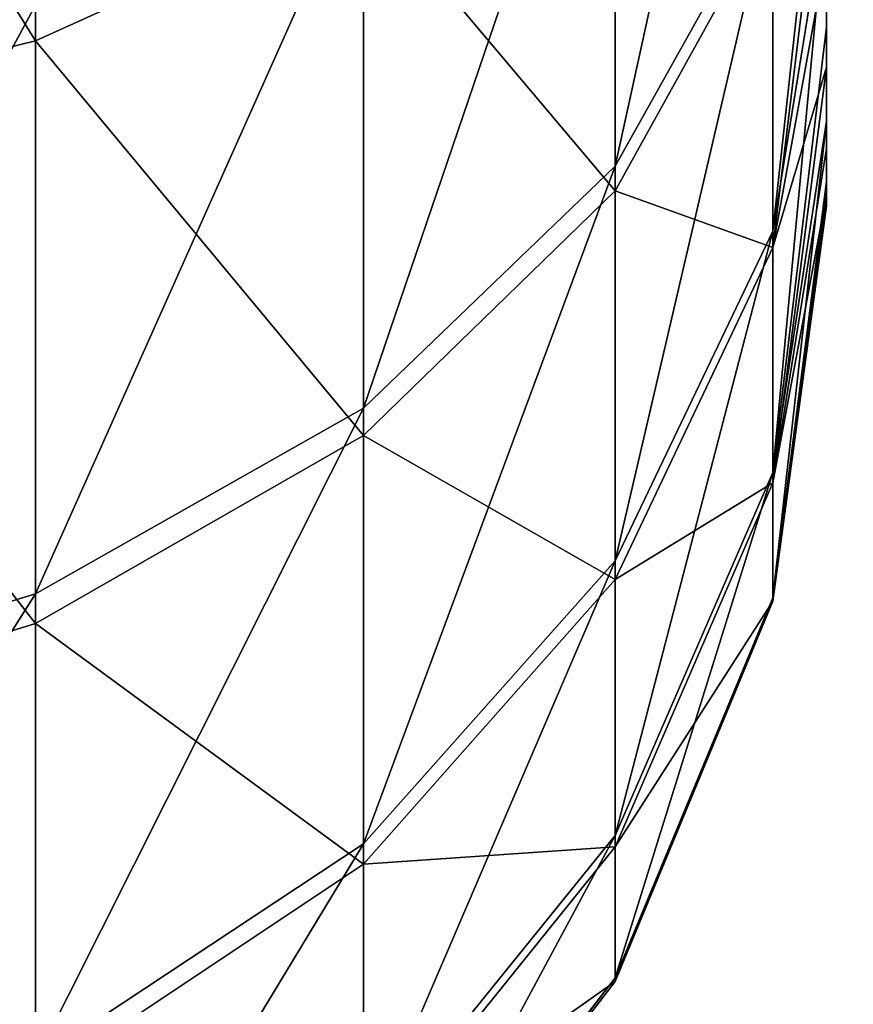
# Model space of a CAD drawing. Extents: x -547 to 547, y 0 to 578.
# Tile 410 of 472: x 372.898 to 373.003, y 559.099 to 559.224. Entities that reach past the tile are written whole.
import ezdxf

# ---------------------------------------------------------------- set-up
doc = ezdxf.new("R2010")
doc.units = 0
doc.header["$LTSCALE"] = 65.185185
for name, color, linetype in [('122', 7, 'CONTINUOUS'), ('130', 7, 'CONTINUOUS'), ('138', 7, 'CONTINUOUS'), ('18', 7, 'CONTINUOUS'), ('20', 7, 'CONTINUOUS'), ('275', 7, 'CONTINUOUS'), ('281', 7, 'CONTINUOUS'), ('287', 7, 'CONTINUOUS'), ('293', 7, 'CONTINUOUS'), ('3', 7, 'CONTINUOUS'), ('332', 7, 'CONTINUOUS'), ('335', 7, 'CONTINUOUS'), ('9', 7, 'CONTINUOUS')]:
    doc.layers.add(name, color=color, linetype=linetype)

msp = doc.modelspace()

# ---------------------------------------------------------------- linework, layer by layer
at = {"layer": '122', "color": 7, "linetype": 'CONTINUOUS'}
for points in [[(373, 559.22272, -19.98548), (373, 559.23222, -20.23519), (373, 559.23885, -19.9524), (373, 559.22272, -19.98548)], [(373, 559.21766, -20.2014), (373, 559.23222, -20.23519), (373, 559.22272, -19.98548), (373, 559.21766, -20.2014)], [(373, 559.21081, -20.02029), (373, 559.21766, -20.2014), (373, 559.22272, -19.98548), (373, 559.21081, -20.02029)], [(373, 559.20739, -20.16606), (373, 559.21766, -20.2014), (373, 559.21081, -20.02029), (373, 559.20739, -20.16606)], [(373, 559.2032, -20.0563), (373, 559.20739, -20.16606), (373, 559.21081, -20.02029), (373, 559.2032, -20.0563)], [(373, 559.20148, -20.12974), (373, 559.20739, -20.16606), (373, 559.2032, -20.0563), (373, 559.20148, -20.12974)], [(373, 559.20011, -20.09297), (373, 559.20148, -20.12974), (373, 559.2032, -20.0563), (373, 559.20011, -20.09297)]]:
    msp.add_3dface(points, dxfattribs=at)
at = {"layer": '130', "color": 7, "linetype": 'CONTINUOUS'}
for points in [[(373, 559.22272, 0.01452), (373, 559.23222, -0.23519), (373, 559.23885, 0.0476), (373, 559.22272, 0.01452)], [(373, 559.21766, -0.2014), (373, 559.23222, -0.23519), (373, 559.22272, 0.01452), (373, 559.21766, -0.2014)], [(373, 559.21081, -0.02029), (373, 559.21766, -0.2014), (373, 559.22272, 0.01452), (373, 559.21081, -0.02029)], [(373, 559.20739, -0.16606), (373, 559.21766, -0.2014), (373, 559.21081, -0.02029), (373, 559.20739, -0.16606)], [(373, 559.2032, -0.0563), (373, 559.20739, -0.16606), (373, 559.21081, -0.02029), (373, 559.2032, -0.0563)], [(373, 559.20148, -0.12974), (373, 559.20739, -0.16606), (373, 559.2032, -0.0563), (373, 559.20148, -0.12974)], [(373, 559.20011, -0.09297), (373, 559.20148, -0.12974), (373, 559.2032, -0.0563), (373, 559.20011, -0.09297)]]:
    msp.add_3dface(points, dxfattribs=at)
at = {"layer": '138', "color": 7, "linetype": 'CONTINUOUS'}
for points in [[(373, 559.22272, 20.01452), (373, 559.23222, 19.76481), (373, 559.23885, 20.0476), (373, 559.22272, 20.01452)], [(373, 559.21766, 19.7986), (373, 559.23222, 19.76481), (373, 559.22272, 20.01452), (373, 559.21766, 19.7986)], [(373, 559.21081, 19.97971), (373, 559.21766, 19.7986), (373, 559.22272, 20.01452), (373, 559.21081, 19.97971)], [(373, 559.20739, 19.83394), (373, 559.21766, 19.7986), (373, 559.21081, 19.97971), (373, 559.20739, 19.83394)], [(373, 559.2032, 19.9437), (373, 559.20739, 19.83394), (373, 559.21081, 19.97971), (373, 559.2032, 19.9437)], [(373, 559.20148, 19.87026), (373, 559.20739, 19.83394), (373, 559.2032, 19.9437), (373, 559.20148, 19.87026)], [(373, 559.20011, 19.90703), (373, 559.20148, 19.87026), (373, 559.2032, 19.9437), (373, 559.20011, 19.90703)]]:
    msp.add_3dface(points, dxfattribs=at)
at = {"layer": '18', "color": 7, "linetype": 'CONTINUOUS'}
for points in [[(373, 559.22272, -39.98548), (373, 559.23222, -40.23519), (373, 559.23885, -39.9524), (373, 559.22272, -39.98548)], [(373, 559.21766, -40.2014), (373, 559.23222, -40.23519), (373, 559.22272, -39.98548), (373, 559.21766, -40.2014)], [(373, 559.21081, -40.02029), (373, 559.21766, -40.2014), (373, 559.22272, -39.98548), (373, 559.21081, -40.02029)], [(373, 559.20739, -40.16606), (373, 559.21766, -40.2014), (373, 559.21081, -40.02029), (373, 559.20739, -40.16606)], [(373, 559.2032, -40.0563), (373, 559.20739, -40.16606), (373, 559.21081, -40.02029), (373, 559.2032, -40.0563)], [(373, 559.20148, -40.12974), (373, 559.20739, -40.16606), (373, 559.2032, -40.0563), (373, 559.20148, -40.12974)], [(373, 559.20011, -40.09297), (373, 559.20148, -40.12974), (373, 559.2032, -40.0563), (373, 559.20011, -40.09297)]]:
    msp.add_3dface(points, dxfattribs=at)
at = {"layer": '20', "color": 7, "linetype": 'CONTINUOUS'}
for points in [[(350, 551.5, 42.9), (545.5, 1.5, 42.9), (350, 566, 42.9), (350, 551.5, 42.9)], [(350, 566, 42.9), (545.5, 1.5, 42.9), (360.09767, 559.38264, 42.9), (350, 566, 42.9)], [(360.09767, 559.38264, 42.9), (545.5, 1.5, 42.9), (360.21775, 559.09251, 42.9), (360.09767, 559.38264, 42.9)]]:
    msp.add_3dface(points, dxfattribs=at)
at = {"layer": '275', "color": 7, "linetype": 'CONTINUOUS'}
for points in [[(372.90005, 559.22547, -39.71461), (372.90005, 559.31193, -39.6658), (372.85176, 559.21386, -39.69831), (372.90005, 559.22547, -39.71461)], [(372.85176, 559.21386, -39.69831), (372.90005, 559.31193, -39.6658), (372.85176, 559.30398, -39.64744), (372.85176, 559.21386, -39.69831)], [(372.90005, 559.30687, -40.53197), (372.90005, 559.22098, -40.48216), (372.85176, 559.2987, -40.55023), (372.90005, 559.30687, -40.53197)], [(372.90005, 559.30687, -40.53197), (372.9415, 559.23975, -40.45645), (372.90005, 559.22098, -40.48216), (372.90005, 559.30687, -40.53197)], [(372.85176, 559.2987, -40.55023), (372.90005, 559.22098, -40.48216), (372.85176, 559.20918, -40.49832), (372.85176, 559.2987, -40.55023)], [(372.99324, 559.24077, -39.86253), (372.99324, 559.29603, -39.81366), (372.97328, 559.20515, -39.8299), (372.99324, 559.24077, -39.86253)], [(372.97328, 559.20515, -39.8299), (372.99324, 559.29603, -39.81366), (372.97328, 559.268, -39.77432), (372.97328, 559.20515, -39.8299)], [(372.97328, 559.20515, -39.8299), (372.97328, 559.268, -39.77432), (372.9415, 559.17456, -39.80188), (372.97328, 559.20515, -39.8299)], [(372.9415, 559.17456, -39.80188), (372.97328, 559.268, -39.77432), (372.9415, 559.24393, -39.74053), (372.9415, 559.17456, -39.80188)], [(372.97328, 559.26421, -40.42295), (372.97328, 559.20201, -40.36663), (372.9415, 559.23975, -40.45645), (372.97328, 559.26421, -40.42295)], [(372.97328, 559.26421, -40.42295), (372.99324, 559.23801, -40.33442), (372.97328, 559.20201, -40.36663), (372.97328, 559.26421, -40.42295)], [(373, 559.23885, -39.9524), (373, 559.25887, -39.92152), (372.99324, 559.19692, -39.92185), (373, 559.23885, -39.9524)], [(372.99324, 559.19692, -39.92185), (373, 559.25887, -39.92152), (372.99324, 559.24077, -39.86253), (372.99324, 559.19692, -39.92185)], [(373, 559.25076, -40.26698), (373, 559.23222, -40.23519), (372.99324, 559.19486, -40.27459), (373, 559.25076, -40.26698)], [(372.99324, 559.23801, -40.33442), (373, 559.25076, -40.26698), (372.99324, 559.19486, -40.27459), (372.99324, 559.23801, -40.33442)], [(372.9415, 559.17456, -39.80188), (372.9415, 559.24393, -39.74053), (372.90005, 559.15109, -39.78038), (372.9415, 559.17456, -39.80188)], [(372.90005, 559.15109, -39.78038), (372.9415, 559.24393, -39.74053), (372.90005, 559.22547, -39.71461), (372.90005, 559.15109, -39.78038)], [(372.99324, 559.19692, -39.92185), (372.99324, 559.24077, -39.86253), (372.97328, 559.15528, -39.89737), (372.99324, 559.19692, -39.92185)], [(372.97328, 559.15528, -39.89737), (372.99324, 559.24077, -39.86253), (372.97328, 559.20515, -39.8299), (372.97328, 559.15528, -39.89737)], [(372.9415, 559.23975, -40.45645), (372.9415, 559.1711, -40.39429), (372.90005, 559.22098, -40.48216), (372.9415, 559.23975, -40.45645)], [(372.9415, 559.23975, -40.45645), (372.97328, 559.20201, -40.36663), (372.9415, 559.1711, -40.39429), (372.9415, 559.23975, -40.45645)], [(372.99324, 559.23801, -40.33442), (372.99324, 559.19486, -40.27459), (372.97328, 559.20201, -40.36663), (372.99324, 559.23801, -40.33442)], [(373, 559.22272, -39.98548), (373, 559.23885, -39.9524), (372.99324, 559.16642, -39.98902), (373, 559.22272, -39.98548)], [(372.99324, 559.16642, -39.98902), (373, 559.23885, -39.9524), (372.99324, 559.19692, -39.92185), (372.99324, 559.16642, -39.98902)], [(373, 559.23222, -40.23519), (373, 559.21766, -40.2014), (372.99324, 559.19486, -40.27459), (373, 559.23222, -40.23519)], [(372.90005, 559.15109, -39.78038), (372.90005, 559.22547, -39.71461), (372.85176, 559.13634, -39.76686), (372.90005, 559.15109, -39.78038)], [(372.85176, 559.13634, -39.76686), (372.90005, 559.22547, -39.71461), (372.85176, 559.21386, -39.69831), (372.85176, 559.13634, -39.76686)], [(373, 559.21081, -40.02029), (373, 559.22272, -39.98548), (372.99324, 559.16642, -39.98902), (373, 559.21081, -40.02029)], [(372.90005, 559.22098, -40.48216), (372.90005, 559.14737, -40.41552), (372.85176, 559.20918, -40.49832), (372.90005, 559.22098, -40.48216)], [(372.90005, 559.22098, -40.48216), (372.9415, 559.1711, -40.39429), (372.90005, 559.14737, -40.41552), (372.90005, 559.22098, -40.48216)], [(373, 559.21766, -40.2014), (373, 559.20739, -40.16606), (372.99324, 559.16514, -40.20707), (373, 559.21766, -40.2014)], [(372.99324, 559.19486, -40.27459), (373, 559.21766, -40.2014), (372.99324, 559.16514, -40.20707), (372.99324, 559.19486, -40.27459)], [(373, 559.2032, -40.0563), (373, 559.21081, -40.02029), (372.99324, 559.1506, -40.06107), (373, 559.2032, -40.0563)], [(372.99324, 559.1506, -40.06107), (373, 559.21081, -40.02029), (372.99324, 559.16642, -39.98902), (372.99324, 559.1506, -40.06107)], [(372.85176, 559.20918, -40.49832), (372.90005, 559.14737, -40.41552), (372.85176, 559.13246, -40.42886), (372.85176, 559.20918, -40.49832)], [(373, 559.20739, -40.16606), (373, 559.20148, -40.12974), (372.99324, 559.16514, -40.20707), (373, 559.20739, -40.16606)], [(372.97328, 559.15528, -39.89737), (372.97328, 559.20515, -39.8299), (372.9415, 559.11951, -39.87635), (372.97328, 559.15528, -39.89737)], [(372.9415, 559.11951, -39.87635), (372.97328, 559.20515, -39.8299), (372.9415, 559.17456, -39.80188), (372.9415, 559.11951, -39.87635)], [(373, 559.20011, -40.09297), (373, 559.2032, -40.0563), (372.99324, 559.1506, -40.06107), (373, 559.20011, -40.09297)], [(372.97328, 559.20201, -40.36663), (372.97328, 559.15293, -40.29858), (372.9415, 559.1711, -40.39429), (372.97328, 559.20201, -40.36663)], [(372.97328, 559.20201, -40.36663), (372.99324, 559.19486, -40.27459), (372.97328, 559.15293, -40.29858), (372.97328, 559.20201, -40.36663)], [(373, 559.20148, -40.12974), (373, 559.20011, -40.09297), (372.99324, 559.15017, -40.13484), (373, 559.20148, -40.12974)], [(372.99324, 559.16514, -40.20707), (373, 559.20148, -40.12974), (372.99324, 559.15017, -40.13484), (372.99324, 559.16514, -40.20707)], [(372.99324, 559.15017, -40.13484), (373, 559.20011, -40.09297), (372.99324, 559.1506, -40.06107), (372.99324, 559.15017, -40.13484)], [(372.99324, 559.16642, -39.98902), (372.99324, 559.19692, -39.92185), (372.97328, 559.12058, -39.97377), (372.99324, 559.16642, -39.98902)], [(372.97328, 559.12058, -39.97377), (372.99324, 559.19692, -39.92185), (372.97328, 559.15528, -39.89737), (372.97328, 559.12058, -39.97377)], [(372.99324, 559.19486, -40.27459), (372.99324, 559.16514, -40.20707), (372.97328, 559.15293, -40.29858), (372.99324, 559.19486, -40.27459)], [(372.9415, 559.11951, -39.87635), (372.9415, 559.17456, -39.80188), (372.90005, 559.09207, -39.86022), (372.9415, 559.11951, -39.87635)], [(372.90005, 559.09207, -39.86022), (372.9415, 559.17456, -39.80188), (372.90005, 559.15109, -39.78038), (372.90005, 559.09207, -39.86022)], [(372.9415, 559.1711, -40.39429), (372.9415, 559.11692, -40.31918), (372.90005, 559.14737, -40.41552), (372.9415, 559.1711, -40.39429)], [(372.9415, 559.1711, -40.39429), (372.97328, 559.15293, -40.29858), (372.9415, 559.11692, -40.31918), (372.9415, 559.1711, -40.39429)], [(372.99324, 559.1506, -40.06107), (372.99324, 559.16642, -39.98902), (372.97328, 559.10259, -40.05572), (372.99324, 559.1506, -40.06107)], [(372.97328, 559.10259, -40.05572), (372.99324, 559.16642, -39.98902), (372.97328, 559.12058, -39.97377), (372.97328, 559.10259, -40.05572)], [(372.99324, 559.16514, -40.20707), (372.99324, 559.15017, -40.13484), (372.97328, 559.11913, -40.22178), (372.99324, 559.16514, -40.20707)], [(372.97328, 559.15293, -40.29858), (372.99324, 559.16514, -40.20707), (372.97328, 559.11913, -40.22178), (372.97328, 559.15293, -40.29858)], [(372.97328, 559.12058, -39.97377), (372.97328, 559.15528, -39.89737), (372.9415, 559.08122, -39.96067), (372.97328, 559.12058, -39.97377)], [(372.9415, 559.08122, -39.96067), (372.97328, 559.15528, -39.89737), (372.9415, 559.11951, -39.87635), (372.9415, 559.08122, -39.96067)], [(372.97328, 559.15293, -40.29858), (372.97328, 559.11913, -40.22178), (372.9415, 559.11692, -40.31918), (372.97328, 559.15293, -40.29858)], [(372.90005, 559.09207, -39.86022), (372.90005, 559.15109, -39.78038), (372.85176, 559.07482, -39.85009), (372.90005, 559.09207, -39.86022)], [(372.85176, 559.07482, -39.85009), (372.90005, 559.15109, -39.78038), (372.85176, 559.13634, -39.76686), (372.85176, 559.07482, -39.85009)], [(372.99324, 559.15017, -40.13484), (372.99324, 559.1506, -40.06107), (372.97328, 559.1021, -40.13963), (372.99324, 559.15017, -40.13484)], [(372.97328, 559.1021, -40.13963), (372.99324, 559.1506, -40.06107), (372.97328, 559.10259, -40.05572), (372.97328, 559.1021, -40.13963)], [(372.97328, 559.11913, -40.22178), (372.99324, 559.15017, -40.13484), (372.97328, 559.1021, -40.13963), (372.97328, 559.11913, -40.22178)], [(372.90005, 559.14737, -40.41552), (372.90005, 559.0893, -40.33499), (372.85176, 559.13246, -40.42886), (372.90005, 559.14737, -40.41552)], [(372.90005, 559.14737, -40.41552), (372.9415, 559.11692, -40.31918), (372.90005, 559.0893, -40.33499), (372.90005, 559.14737, -40.41552)], [(372.85176, 559.13246, -40.42886), (372.90005, 559.0893, -40.33499), (372.85176, 559.07193, -40.34493), (372.85176, 559.13246, -40.42886)], [(372.9415, 559.08122, -39.96067), (372.9415, 559.11951, -39.87635), (372.90005, 559.05102, -39.95063), (372.9415, 559.08122, -39.96067)], [(372.90005, 559.05102, -39.95063), (372.9415, 559.11951, -39.87635), (372.90005, 559.09207, -39.86022), (372.90005, 559.05102, -39.95063)], [(372.97328, 559.10259, -40.05572), (372.97328, 559.12058, -39.97377), (372.9415, 559.06137, -40.05113), (372.97328, 559.10259, -40.05572)], [(372.9415, 559.06137, -40.05113), (372.97328, 559.12058, -39.97377), (372.9415, 559.08122, -39.96067), (372.9415, 559.06137, -40.05113)], [(372.97328, 559.11913, -40.22178), (372.97328, 559.1021, -40.13963), (372.9415, 559.07962, -40.23442), (372.97328, 559.11913, -40.22178)], [(372.9415, 559.11692, -40.31918), (372.97328, 559.11913, -40.22178), (372.9415, 559.07962, -40.23442), (372.9415, 559.11692, -40.31918)], [(372.9415, 559.11692, -40.31918), (372.9415, 559.07962, -40.23442), (372.90005, 559.0893, -40.33499), (372.9415, 559.11692, -40.31918)], [(372.97328, 559.1021, -40.13963), (372.97328, 559.10259, -40.05572), (372.9415, 559.06083, -40.14374), (372.97328, 559.1021, -40.13963)], [(372.9415, 559.06083, -40.14374), (372.97328, 559.10259, -40.05572), (372.9415, 559.06137, -40.05113), (372.9415, 559.06083, -40.14374)], [(372.9415, 559.07962, -40.23442), (372.97328, 559.1021, -40.13963), (372.9415, 559.06083, -40.14374), (372.9415, 559.07962, -40.23442)]]:
    msp.add_3dface(points, dxfattribs=at)
at = {"layer": '281', "color": 7, "linetype": 'CONTINUOUS'}
for points in [[(372.90005, 559.22547, -19.71461), (372.90005, 559.31193, -19.6658), (372.85176, 559.21386, -19.69831), (372.90005, 559.22547, -19.71461)], [(372.85176, 559.21386, -19.69831), (372.90005, 559.31193, -19.6658), (372.85176, 559.30398, -19.64744), (372.85176, 559.21386, -19.69831)], [(372.90005, 559.30687, -20.53197), (372.90005, 559.22098, -20.48216), (372.85176, 559.2987, -20.55023), (372.90005, 559.30687, -20.53197)], [(372.90005, 559.30687, -20.53197), (372.9415, 559.23975, -20.45645), (372.90005, 559.22098, -20.48216), (372.90005, 559.30687, -20.53197)], [(372.85176, 559.2987, -20.55023), (372.90005, 559.22098, -20.48216), (372.85176, 559.20918, -20.49832), (372.85176, 559.2987, -20.55023)], [(372.99324, 559.24077, -19.86253), (372.99324, 559.29603, -19.81366), (372.97328, 559.20515, -19.8299), (372.99324, 559.24077, -19.86253)], [(372.97328, 559.20515, -19.8299), (372.99324, 559.29603, -19.81366), (372.97328, 559.268, -19.77432), (372.97328, 559.20515, -19.8299)], [(372.97328, 559.20515, -19.8299), (372.97328, 559.268, -19.77432), (372.9415, 559.17456, -19.80188), (372.97328, 559.20515, -19.8299)], [(372.9415, 559.17456, -19.80188), (372.97328, 559.268, -19.77432), (372.9415, 559.24393, -19.74053), (372.9415, 559.17456, -19.80188)], [(372.97328, 559.26421, -20.42295), (372.97328, 559.20201, -20.36663), (372.9415, 559.23975, -20.45645), (372.97328, 559.26421, -20.42295)], [(372.97328, 559.26421, -20.42295), (372.99324, 559.23801, -20.33442), (372.97328, 559.20201, -20.36663), (372.97328, 559.26421, -20.42295)], [(373, 559.23885, -19.9524), (373, 559.25887, -19.92152), (372.99324, 559.19692, -19.92185), (373, 559.23885, -19.9524)], [(372.99324, 559.19692, -19.92185), (373, 559.25887, -19.92152), (372.99324, 559.24077, -19.86253), (372.99324, 559.19692, -19.92185)], [(373, 559.25076, -20.26698), (373, 559.23222, -20.23519), (372.99324, 559.19486, -20.27459), (373, 559.25076, -20.26698)], [(372.99324, 559.23801, -20.33442), (373, 559.25076, -20.26698), (372.99324, 559.19486, -20.27459), (372.99324, 559.23801, -20.33442)], [(372.9415, 559.17456, -19.80188), (372.9415, 559.24393, -19.74053), (372.90005, 559.15109, -19.78038), (372.9415, 559.17456, -19.80188)], [(372.90005, 559.15109, -19.78038), (372.9415, 559.24393, -19.74053), (372.90005, 559.22547, -19.71461), (372.90005, 559.15109, -19.78038)], [(372.99324, 559.19692, -19.92185), (372.99324, 559.24077, -19.86253), (372.97328, 559.15528, -19.89737), (372.99324, 559.19692, -19.92185)], [(372.97328, 559.15528, -19.89737), (372.99324, 559.24077, -19.86253), (372.97328, 559.20515, -19.8299), (372.97328, 559.15528, -19.89737)], [(372.9415, 559.23975, -20.45645), (372.9415, 559.1711, -20.39429), (372.90005, 559.22098, -20.48216), (372.9415, 559.23975, -20.45645)], [(372.9415, 559.23975, -20.45645), (372.97328, 559.20201, -20.36663), (372.9415, 559.1711, -20.39429), (372.9415, 559.23975, -20.45645)], [(372.99324, 559.23801, -20.33442), (372.99324, 559.19486, -20.27459), (372.97328, 559.20201, -20.36663), (372.99324, 559.23801, -20.33442)], [(373, 559.22272, -19.98548), (373, 559.23885, -19.9524), (372.99324, 559.16642, -19.98902), (373, 559.22272, -19.98548)], [(372.99324, 559.16642, -19.98902), (373, 559.23885, -19.9524), (372.99324, 559.19692, -19.92185), (372.99324, 559.16642, -19.98902)], [(373, 559.23222, -20.23519), (373, 559.21766, -20.2014), (372.99324, 559.19486, -20.27459), (373, 559.23222, -20.23519)], [(372.90005, 559.15109, -19.78038), (372.90005, 559.22547, -19.71461), (372.85176, 559.13634, -19.76686), (372.90005, 559.15109, -19.78038)], [(372.85176, 559.13634, -19.76686), (372.90005, 559.22547, -19.71461), (372.85176, 559.21386, -19.69831), (372.85176, 559.13634, -19.76686)], [(373, 559.21081, -20.02029), (373, 559.22272, -19.98548), (372.99324, 559.16642, -19.98902), (373, 559.21081, -20.02029)], [(372.90005, 559.22098, -20.48216), (372.90005, 559.14737, -20.41552), (372.85176, 559.20918, -20.49832), (372.90005, 559.22098, -20.48216)], [(372.90005, 559.22098, -20.48216), (372.9415, 559.1711, -20.39429), (372.90005, 559.14737, -20.41552), (372.90005, 559.22098, -20.48216)], [(373, 559.21766, -20.2014), (373, 559.20739, -20.16606), (372.99324, 559.16514, -20.20707), (373, 559.21766, -20.2014)], [(372.99324, 559.19486, -20.27459), (373, 559.21766, -20.2014), (372.99324, 559.16514, -20.20707), (372.99324, 559.19486, -20.27459)], [(373, 559.2032, -20.0563), (373, 559.21081, -20.02029), (372.99324, 559.1506, -20.06107), (373, 559.2032, -20.0563)], [(372.99324, 559.1506, -20.06107), (373, 559.21081, -20.02029), (372.99324, 559.16642, -19.98902), (372.99324, 559.1506, -20.06107)], [(372.85176, 559.20918, -20.49832), (372.90005, 559.14737, -20.41552), (372.85176, 559.13246, -20.42886), (372.85176, 559.20918, -20.49832)], [(373, 559.20739, -20.16606), (373, 559.20148, -20.12974), (372.99324, 559.16514, -20.20707), (373, 559.20739, -20.16606)], [(372.97328, 559.15528, -19.89737), (372.97328, 559.20515, -19.8299), (372.9415, 559.11951, -19.87635), (372.97328, 559.15528, -19.89737)], [(372.9415, 559.11951, -19.87635), (372.97328, 559.20515, -19.8299), (372.9415, 559.17456, -19.80188), (372.9415, 559.11951, -19.87635)], [(373, 559.20011, -20.09297), (373, 559.2032, -20.0563), (372.99324, 559.1506, -20.06107), (373, 559.20011, -20.09297)], [(372.97328, 559.20201, -20.36663), (372.97328, 559.15293, -20.29858), (372.9415, 559.1711, -20.39429), (372.97328, 559.20201, -20.36663)], [(372.97328, 559.20201, -20.36663), (372.99324, 559.19486, -20.27459), (372.97328, 559.15293, -20.29858), (372.97328, 559.20201, -20.36663)], [(373, 559.20148, -20.12974), (373, 559.20011, -20.09297), (372.99324, 559.15017, -20.13484), (373, 559.20148, -20.12974)], [(372.99324, 559.16514, -20.20707), (373, 559.20148, -20.12974), (372.99324, 559.15017, -20.13484), (372.99324, 559.16514, -20.20707)], [(372.99324, 559.15017, -20.13484), (373, 559.20011, -20.09297), (372.99324, 559.1506, -20.06107), (372.99324, 559.15017, -20.13484)], [(372.99324, 559.16642, -19.98902), (372.99324, 559.19692, -19.92185), (372.97328, 559.12058, -19.97377), (372.99324, 559.16642, -19.98902)], [(372.97328, 559.12058, -19.97377), (372.99324, 559.19692, -19.92185), (372.97328, 559.15528, -19.89737), (372.97328, 559.12058, -19.97377)], [(372.99324, 559.19486, -20.27459), (372.99324, 559.16514, -20.20707), (372.97328, 559.15293, -20.29858), (372.99324, 559.19486, -20.27459)], [(372.9415, 559.11951, -19.87635), (372.9415, 559.17456, -19.80188), (372.90005, 559.09207, -19.86022), (372.9415, 559.11951, -19.87635)], [(372.90005, 559.09207, -19.86022), (372.9415, 559.17456, -19.80188), (372.90005, 559.15109, -19.78038), (372.90005, 559.09207, -19.86022)], [(372.9415, 559.1711, -20.39429), (372.9415, 559.11692, -20.31918), (372.90005, 559.14737, -20.41552), (372.9415, 559.1711, -20.39429)], [(372.9415, 559.1711, -20.39429), (372.97328, 559.15293, -20.29858), (372.9415, 559.11692, -20.31918), (372.9415, 559.1711, -20.39429)], [(372.99324, 559.1506, -20.06107), (372.99324, 559.16642, -19.98902), (372.97328, 559.10259, -20.05572), (372.99324, 559.1506, -20.06107)], [(372.97328, 559.10259, -20.05572), (372.99324, 559.16642, -19.98902), (372.97328, 559.12058, -19.97377), (372.97328, 559.10259, -20.05572)], [(372.99324, 559.16514, -20.20707), (372.99324, 559.15017, -20.13484), (372.97328, 559.11913, -20.22178), (372.99324, 559.16514, -20.20707)], [(372.97328, 559.15293, -20.29858), (372.99324, 559.16514, -20.20707), (372.97328, 559.11913, -20.22178), (372.97328, 559.15293, -20.29858)], [(372.97328, 559.12058, -19.97377), (372.97328, 559.15528, -19.89737), (372.9415, 559.08122, -19.96067), (372.97328, 559.12058, -19.97377)], [(372.9415, 559.08122, -19.96067), (372.97328, 559.15528, -19.89737), (372.9415, 559.11951, -19.87635), (372.9415, 559.08122, -19.96067)], [(372.97328, 559.15293, -20.29858), (372.97328, 559.11913, -20.22178), (372.9415, 559.11692, -20.31918), (372.97328, 559.15293, -20.29858)], [(372.90005, 559.09207, -19.86022), (372.90005, 559.15109, -19.78038), (372.85176, 559.07482, -19.85009), (372.90005, 559.09207, -19.86022)], [(372.85176, 559.07482, -19.85009), (372.90005, 559.15109, -19.78038), (372.85176, 559.13634, -19.76686), (372.85176, 559.07482, -19.85009)], [(372.99324, 559.15017, -20.13484), (372.99324, 559.1506, -20.06107), (372.97328, 559.1021, -20.13963), (372.99324, 559.15017, -20.13484)], [(372.97328, 559.1021, -20.13963), (372.99324, 559.1506, -20.06107), (372.97328, 559.10259, -20.05572), (372.97328, 559.1021, -20.13963)], [(372.97328, 559.11913, -20.22178), (372.99324, 559.15017, -20.13484), (372.97328, 559.1021, -20.13963), (372.97328, 559.11913, -20.22178)], [(372.90005, 559.14737, -20.41552), (372.90005, 559.0893, -20.33499), (372.85176, 559.13246, -20.42886), (372.90005, 559.14737, -20.41552)], [(372.90005, 559.14737, -20.41552), (372.9415, 559.11692, -20.31918), (372.90005, 559.0893, -20.33499), (372.90005, 559.14737, -20.41552)], [(372.85176, 559.13246, -20.42886), (372.90005, 559.0893, -20.33499), (372.85176, 559.07193, -20.34493), (372.85176, 559.13246, -20.42886)], [(372.9415, 559.08122, -19.96067), (372.9415, 559.11951, -19.87635), (372.90005, 559.05102, -19.95063), (372.9415, 559.08122, -19.96067)], [(372.90005, 559.05102, -19.95063), (372.9415, 559.11951, -19.87635), (372.90005, 559.09207, -19.86022), (372.90005, 559.05102, -19.95063)], [(372.97328, 559.10259, -20.05572), (372.97328, 559.12058, -19.97377), (372.9415, 559.06137, -20.05113), (372.97328, 559.10259, -20.05572)], [(372.9415, 559.06137, -20.05113), (372.97328, 559.12058, -19.97377), (372.9415, 559.08122, -19.96067), (372.9415, 559.06137, -20.05113)], [(372.97328, 559.11913, -20.22178), (372.97328, 559.1021, -20.13963), (372.9415, 559.07962, -20.23442), (372.97328, 559.11913, -20.22178)], [(372.9415, 559.11692, -20.31918), (372.97328, 559.11913, -20.22178), (372.9415, 559.07962, -20.23442), (372.9415, 559.11692, -20.31918)], [(372.9415, 559.11692, -20.31918), (372.9415, 559.07962, -20.23442), (372.90005, 559.0893, -20.33499), (372.9415, 559.11692, -20.31918)], [(372.97328, 559.1021, -20.13963), (372.97328, 559.10259, -20.05572), (372.9415, 559.06083, -20.14374), (372.97328, 559.1021, -20.13963)], [(372.9415, 559.06083, -20.14374), (372.97328, 559.10259, -20.05572), (372.9415, 559.06137, -20.05113), (372.9415, 559.06083, -20.14374)], [(372.9415, 559.07962, -20.23442), (372.97328, 559.1021, -20.13963), (372.9415, 559.06083, -20.14374), (372.9415, 559.07962, -20.23442)]]:
    msp.add_3dface(points, dxfattribs=at)
at = {"layer": '287', "color": 7, "linetype": 'CONTINUOUS'}
for points in [[(372.90005, 559.22547, 0.28539), (372.90005, 559.31193, 0.3342), (372.85176, 559.21386, 0.30169), (372.90005, 559.22547, 0.28539)], [(372.85176, 559.21386, 0.30169), (372.90005, 559.31193, 0.3342), (372.85176, 559.30398, 0.35256), (372.85176, 559.21386, 0.30169)], [(372.90005, 559.30687, -0.53197), (372.90005, 559.22098, -0.48216), (372.85176, 559.2987, -0.55023), (372.90005, 559.30687, -0.53197)], [(372.90005, 559.30687, -0.53197), (372.9415, 559.23975, -0.45645), (372.90005, 559.22098, -0.48216), (372.90005, 559.30687, -0.53197)], [(372.85176, 559.2987, -0.55023), (372.90005, 559.22098, -0.48216), (372.85176, 559.20918, -0.49832), (372.85176, 559.2987, -0.55023)], [(372.99324, 559.24077, 0.13747), (372.99324, 559.29603, 0.18634), (372.97328, 559.20515, 0.1701), (372.99324, 559.24077, 0.13747)], [(372.97328, 559.20515, 0.1701), (372.99324, 559.29603, 0.18634), (372.97328, 559.268, 0.22568), (372.97328, 559.20515, 0.1701)], [(372.97328, 559.20515, 0.1701), (372.97328, 559.268, 0.22568), (372.9415, 559.17456, 0.19812), (372.97328, 559.20515, 0.1701)], [(372.9415, 559.17456, 0.19812), (372.97328, 559.268, 0.22568), (372.9415, 559.24393, 0.25947), (372.9415, 559.17456, 0.19812)], [(372.97328, 559.26421, -0.42295), (372.97328, 559.20201, -0.36663), (372.9415, 559.23975, -0.45645), (372.97328, 559.26421, -0.42295)], [(372.97328, 559.26421, -0.42295), (372.99324, 559.23801, -0.33442), (372.97328, 559.20201, -0.36663), (372.97328, 559.26421, -0.42295)], [(373, 559.23885, 0.0476), (373, 559.25887, 0.07848), (372.99324, 559.19692, 0.07815), (373, 559.23885, 0.0476)], [(372.99324, 559.19692, 0.07815), (373, 559.25887, 0.07848), (372.99324, 559.24077, 0.13747), (372.99324, 559.19692, 0.07815)], [(373, 559.25076, -0.26698), (373, 559.23222, -0.23519), (372.99324, 559.19486, -0.27459), (373, 559.25076, -0.26698)], [(372.99324, 559.23801, -0.33442), (373, 559.25076, -0.26698), (372.99324, 559.19486, -0.27459), (372.99324, 559.23801, -0.33442)], [(372.9415, 559.17456, 0.19812), (372.9415, 559.24393, 0.25947), (372.90005, 559.15109, 0.21962), (372.9415, 559.17456, 0.19812)], [(372.90005, 559.15109, 0.21962), (372.9415, 559.24393, 0.25947), (372.90005, 559.22547, 0.28539), (372.90005, 559.15109, 0.21962)], [(372.99324, 559.19692, 0.07815), (372.99324, 559.24077, 0.13747), (372.97328, 559.15528, 0.10263), (372.99324, 559.19692, 0.07815)], [(372.97328, 559.15528, 0.10263), (372.99324, 559.24077, 0.13747), (372.97328, 559.20515, 0.1701), (372.97328, 559.15528, 0.10263)], [(372.9415, 559.23975, -0.45645), (372.9415, 559.1711, -0.39429), (372.90005, 559.22098, -0.48216), (372.9415, 559.23975, -0.45645)], [(372.9415, 559.23975, -0.45645), (372.97328, 559.20201, -0.36663), (372.9415, 559.1711, -0.39429), (372.9415, 559.23975, -0.45645)], [(372.99324, 559.23801, -0.33442), (372.99324, 559.19486, -0.27459), (372.97328, 559.20201, -0.36663), (372.99324, 559.23801, -0.33442)], [(373, 559.22272, 0.01452), (373, 559.23885, 0.0476), (372.99324, 559.16642, 0.01098), (373, 559.22272, 0.01452)], [(372.99324, 559.16642, 0.01098), (373, 559.23885, 0.0476), (372.99324, 559.19692, 0.07815), (372.99324, 559.16642, 0.01098)], [(373, 559.23222, -0.23519), (373, 559.21766, -0.2014), (372.99324, 559.19486, -0.27459), (373, 559.23222, -0.23519)], [(372.90005, 559.15109, 0.21962), (372.90005, 559.22547, 0.28539), (372.85176, 559.13634, 0.23314), (372.90005, 559.15109, 0.21962)], [(372.85176, 559.13634, 0.23314), (372.90005, 559.22547, 0.28539), (372.85176, 559.21386, 0.30169), (372.85176, 559.13634, 0.23314)], [(373, 559.21081, -0.02029), (373, 559.22272, 0.01452), (372.99324, 559.16642, 0.01098), (373, 559.21081, -0.02029)], [(372.90005, 559.22098, -0.48216), (372.90005, 559.14737, -0.41552), (372.85176, 559.20918, -0.49832), (372.90005, 559.22098, -0.48216)], [(372.90005, 559.22098, -0.48216), (372.9415, 559.1711, -0.39429), (372.90005, 559.14737, -0.41552), (372.90005, 559.22098, -0.48216)], [(373, 559.21766, -0.2014), (373, 559.20739, -0.16606), (372.99324, 559.16514, -0.20707), (373, 559.21766, -0.2014)], [(372.99324, 559.19486, -0.27459), (373, 559.21766, -0.2014), (372.99324, 559.16514, -0.20707), (372.99324, 559.19486, -0.27459)], [(373, 559.2032, -0.0563), (373, 559.21081, -0.02029), (372.99324, 559.1506, -0.06107), (373, 559.2032, -0.0563)], [(372.99324, 559.1506, -0.06107), (373, 559.21081, -0.02029), (372.99324, 559.16642, 0.01098), (372.99324, 559.1506, -0.06107)], [(372.85176, 559.20918, -0.49832), (372.90005, 559.14737, -0.41552), (372.85176, 559.13246, -0.42886), (372.85176, 559.20918, -0.49832)], [(373, 559.20739, -0.16606), (373, 559.20148, -0.12974), (372.99324, 559.16514, -0.20707), (373, 559.20739, -0.16606)], [(372.97328, 559.15528, 0.10263), (372.97328, 559.20515, 0.1701), (372.9415, 559.11951, 0.12365), (372.97328, 559.15528, 0.10263)], [(372.9415, 559.11951, 0.12365), (372.97328, 559.20515, 0.1701), (372.9415, 559.17456, 0.19812), (372.9415, 559.11951, 0.12365)], [(373, 559.20011, -0.09297), (373, 559.2032, -0.0563), (372.99324, 559.1506, -0.06107), (373, 559.20011, -0.09297)], [(372.97328, 559.20201, -0.36663), (372.97328, 559.15293, -0.29858), (372.9415, 559.1711, -0.39429), (372.97328, 559.20201, -0.36663)], [(372.97328, 559.20201, -0.36663), (372.99324, 559.19486, -0.27459), (372.97328, 559.15293, -0.29858), (372.97328, 559.20201, -0.36663)], [(373, 559.20148, -0.12974), (373, 559.20011, -0.09297), (372.99324, 559.15017, -0.13484), (373, 559.20148, -0.12974)], [(372.99324, 559.16514, -0.20707), (373, 559.20148, -0.12974), (372.99324, 559.15017, -0.13484), (372.99324, 559.16514, -0.20707)], [(372.99324, 559.15017, -0.13484), (373, 559.20011, -0.09297), (372.99324, 559.1506, -0.06107), (372.99324, 559.15017, -0.13484)], [(372.99324, 559.16642, 0.01098), (372.99324, 559.19692, 0.07815), (372.97328, 559.12058, 0.02623), (372.99324, 559.16642, 0.01098)], [(372.97328, 559.12058, 0.02623), (372.99324, 559.19692, 0.07815), (372.97328, 559.15528, 0.10263), (372.97328, 559.12058, 0.02623)], [(372.99324, 559.19486, -0.27459), (372.99324, 559.16514, -0.20707), (372.97328, 559.15293, -0.29858), (372.99324, 559.19486, -0.27459)], [(372.9415, 559.11951, 0.12365), (372.9415, 559.17456, 0.19812), (372.90005, 559.09207, 0.13978), (372.9415, 559.11951, 0.12365)], [(372.90005, 559.09207, 0.13978), (372.9415, 559.17456, 0.19812), (372.90005, 559.15109, 0.21962), (372.90005, 559.09207, 0.13978)], [(372.9415, 559.1711, -0.39429), (372.9415, 559.11692, -0.31918), (372.90005, 559.14737, -0.41552), (372.9415, 559.1711, -0.39429)], [(372.9415, 559.1711, -0.39429), (372.97328, 559.15293, -0.29858), (372.9415, 559.11692, -0.31918), (372.9415, 559.1711, -0.39429)], [(372.99324, 559.1506, -0.06107), (372.99324, 559.16642, 0.01098), (372.97328, 559.10259, -0.05572), (372.99324, 559.1506, -0.06107)], [(372.97328, 559.10259, -0.05572), (372.99324, 559.16642, 0.01098), (372.97328, 559.12058, 0.02623), (372.97328, 559.10259, -0.05572)], [(372.99324, 559.16514, -0.20707), (372.99324, 559.15017, -0.13484), (372.97328, 559.11913, -0.22178), (372.99324, 559.16514, -0.20707)], [(372.97328, 559.15293, -0.29858), (372.99324, 559.16514, -0.20707), (372.97328, 559.11913, -0.22178), (372.97328, 559.15293, -0.29858)], [(372.97328, 559.12058, 0.02623), (372.97328, 559.15528, 0.10263), (372.9415, 559.08122, 0.03933), (372.97328, 559.12058, 0.02623)], [(372.9415, 559.08122, 0.03933), (372.97328, 559.15528, 0.10263), (372.9415, 559.11951, 0.12365), (372.9415, 559.08122, 0.03933)], [(372.97328, 559.15293, -0.29858), (372.97328, 559.11913, -0.22178), (372.9415, 559.11692, -0.31918), (372.97328, 559.15293, -0.29858)], [(372.90005, 559.09207, 0.13978), (372.90005, 559.15109, 0.21962), (372.85176, 559.07482, 0.14991), (372.90005, 559.09207, 0.13978)], [(372.85176, 559.07482, 0.14991), (372.90005, 559.15109, 0.21962), (372.85176, 559.13634, 0.23314), (372.85176, 559.07482, 0.14991)], [(372.99324, 559.15017, -0.13484), (372.99324, 559.1506, -0.06107), (372.97328, 559.1021, -0.13963), (372.99324, 559.15017, -0.13484)], [(372.97328, 559.1021, -0.13963), (372.99324, 559.1506, -0.06107), (372.97328, 559.10259, -0.05572), (372.97328, 559.1021, -0.13963)], [(372.97328, 559.11913, -0.22178), (372.99324, 559.15017, -0.13484), (372.97328, 559.1021, -0.13963), (372.97328, 559.11913, -0.22178)], [(372.90005, 559.14737, -0.41552), (372.90005, 559.0893, -0.33499), (372.85176, 559.13246, -0.42886), (372.90005, 559.14737, -0.41552)], [(372.90005, 559.14737, -0.41552), (372.9415, 559.11692, -0.31918), (372.90005, 559.0893, -0.33499), (372.90005, 559.14737, -0.41552)], [(372.85176, 559.13246, -0.42886), (372.90005, 559.0893, -0.33499), (372.85176, 559.07193, -0.34493), (372.85176, 559.13246, -0.42886)], [(372.9415, 559.08122, 0.03933), (372.9415, 559.11951, 0.12365), (372.90005, 559.05102, 0.04937), (372.9415, 559.08122, 0.03933)], [(372.90005, 559.05102, 0.04937), (372.9415, 559.11951, 0.12365), (372.90005, 559.09207, 0.13978), (372.90005, 559.05102, 0.04937)], [(372.97328, 559.10259, -0.05572), (372.97328, 559.12058, 0.02623), (372.9415, 559.06137, -0.05113), (372.97328, 559.10259, -0.05572)], [(372.9415, 559.06137, -0.05113), (372.97328, 559.12058, 0.02623), (372.9415, 559.08122, 0.03933), (372.9415, 559.06137, -0.05113)], [(372.97328, 559.11913, -0.22178), (372.97328, 559.1021, -0.13963), (372.9415, 559.07962, -0.23442), (372.97328, 559.11913, -0.22178)], [(372.9415, 559.11692, -0.31918), (372.97328, 559.11913, -0.22178), (372.9415, 559.07962, -0.23442), (372.9415, 559.11692, -0.31918)], [(372.9415, 559.11692, -0.31918), (372.9415, 559.07962, -0.23442), (372.90005, 559.0893, -0.33499), (372.9415, 559.11692, -0.31918)], [(372.97328, 559.1021, -0.13963), (372.97328, 559.10259, -0.05572), (372.9415, 559.06083, -0.14374), (372.97328, 559.1021, -0.13963)], [(372.9415, 559.06083, -0.14374), (372.97328, 559.10259, -0.05572), (372.9415, 559.06137, -0.05113), (372.9415, 559.06083, -0.14374)], [(372.9415, 559.07962, -0.23442), (372.97328, 559.1021, -0.13963), (372.9415, 559.06083, -0.14374), (372.9415, 559.07962, -0.23442)]]:
    msp.add_3dface(points, dxfattribs=at)
at = {"layer": '293', "color": 7, "linetype": 'CONTINUOUS'}
for points in [[(372.90005, 559.22547, 20.28539), (372.90005, 559.31193, 20.3342), (372.85176, 559.21386, 20.30169), (372.90005, 559.22547, 20.28539)], [(372.85176, 559.21386, 20.30169), (372.90005, 559.31193, 20.3342), (372.85176, 559.30398, 20.35256), (372.85176, 559.21386, 20.30169)], [(372.90005, 559.30687, 19.46803), (372.90005, 559.22098, 19.51784), (372.85176, 559.2987, 19.44977), (372.90005, 559.30687, 19.46803)], [(372.90005, 559.30687, 19.46803), (372.9415, 559.23975, 19.54355), (372.90005, 559.22098, 19.51784), (372.90005, 559.30687, 19.46803)], [(372.85176, 559.2987, 19.44977), (372.90005, 559.22098, 19.51784), (372.85176, 559.20918, 19.50168), (372.85176, 559.2987, 19.44977)], [(372.99324, 559.24077, 20.13747), (372.99324, 559.29603, 20.18634), (372.97328, 559.20515, 20.1701), (372.99324, 559.24077, 20.13747)], [(372.97328, 559.20515, 20.1701), (372.99324, 559.29603, 20.18634), (372.97328, 559.268, 20.22568), (372.97328, 559.20515, 20.1701)], [(372.97328, 559.20515, 20.1701), (372.97328, 559.268, 20.22568), (372.9415, 559.17456, 20.19812), (372.97328, 559.20515, 20.1701)], [(372.9415, 559.17456, 20.19812), (372.97328, 559.268, 20.22568), (372.9415, 559.24393, 20.25947), (372.9415, 559.17456, 20.19812)], [(372.97328, 559.26421, 19.57705), (372.97328, 559.20201, 19.63337), (372.9415, 559.23975, 19.54355), (372.97328, 559.26421, 19.57705)], [(372.97328, 559.26421, 19.57705), (372.99324, 559.23801, 19.66558), (372.97328, 559.20201, 19.63337), (372.97328, 559.26421, 19.57705)], [(373, 559.23885, 20.0476), (373, 559.25887, 20.07848), (372.99324, 559.19692, 20.07815), (373, 559.23885, 20.0476)], [(372.99324, 559.19692, 20.07815), (373, 559.25887, 20.07848), (372.99324, 559.24077, 20.13747), (372.99324, 559.19692, 20.07815)], [(373, 559.25076, 19.73302), (373, 559.23222, 19.76481), (372.99324, 559.19486, 19.72541), (373, 559.25076, 19.73302)], [(372.99324, 559.23801, 19.66558), (373, 559.25076, 19.73302), (372.99324, 559.19486, 19.72541), (372.99324, 559.23801, 19.66558)], [(372.9415, 559.17456, 20.19812), (372.9415, 559.24393, 20.25947), (372.90005, 559.15109, 20.21962), (372.9415, 559.17456, 20.19812)], [(372.90005, 559.15109, 20.21962), (372.9415, 559.24393, 20.25947), (372.90005, 559.22547, 20.28539), (372.90005, 559.15109, 20.21962)], [(372.99324, 559.19692, 20.07815), (372.99324, 559.24077, 20.13747), (372.97328, 559.15528, 20.10263), (372.99324, 559.19692, 20.07815)], [(372.97328, 559.15528, 20.10263), (372.99324, 559.24077, 20.13747), (372.97328, 559.20515, 20.1701), (372.97328, 559.15528, 20.10263)], [(372.9415, 559.23975, 19.54355), (372.9415, 559.1711, 19.60571), (372.90005, 559.22098, 19.51784), (372.9415, 559.23975, 19.54355)], [(372.9415, 559.23975, 19.54355), (372.97328, 559.20201, 19.63337), (372.9415, 559.1711, 19.60571), (372.9415, 559.23975, 19.54355)], [(372.99324, 559.23801, 19.66558), (372.99324, 559.19486, 19.72541), (372.97328, 559.20201, 19.63337), (372.99324, 559.23801, 19.66558)], [(373, 559.22272, 20.01452), (373, 559.23885, 20.0476), (372.99324, 559.16642, 20.01098), (373, 559.22272, 20.01452)], [(372.99324, 559.16642, 20.01098), (373, 559.23885, 20.0476), (372.99324, 559.19692, 20.07815), (372.99324, 559.16642, 20.01098)], [(373, 559.23222, 19.76481), (373, 559.21766, 19.7986), (372.99324, 559.19486, 19.72541), (373, 559.23222, 19.76481)], [(372.90005, 559.15109, 20.21962), (372.90005, 559.22547, 20.28539), (372.85176, 559.13634, 20.23314), (372.90005, 559.15109, 20.21962)], [(372.85176, 559.13634, 20.23314), (372.90005, 559.22547, 20.28539), (372.85176, 559.21386, 20.30169), (372.85176, 559.13634, 20.23314)], [(373, 559.21081, 19.97971), (373, 559.22272, 20.01452), (372.99324, 559.16642, 20.01098), (373, 559.21081, 19.97971)], [(372.90005, 559.22098, 19.51784), (372.90005, 559.14737, 19.58448), (372.85176, 559.20918, 19.50168), (372.90005, 559.22098, 19.51784)], [(372.90005, 559.22098, 19.51784), (372.9415, 559.1711, 19.60571), (372.90005, 559.14737, 19.58448), (372.90005, 559.22098, 19.51784)], [(373, 559.21766, 19.7986), (373, 559.20739, 19.83394), (372.99324, 559.16514, 19.79293), (373, 559.21766, 19.7986)], [(372.99324, 559.19486, 19.72541), (373, 559.21766, 19.7986), (372.99324, 559.16514, 19.79293), (372.99324, 559.19486, 19.72541)], [(373, 559.2032, 19.9437), (373, 559.21081, 19.97971), (372.99324, 559.1506, 19.93893), (373, 559.2032, 19.9437)], [(372.99324, 559.1506, 19.93893), (373, 559.21081, 19.97971), (372.99324, 559.16642, 20.01098), (372.99324, 559.1506, 19.93893)], [(372.85176, 559.20918, 19.50168), (372.90005, 559.14737, 19.58448), (372.85176, 559.13246, 19.57114), (372.85176, 559.20918, 19.50168)], [(373, 559.20739, 19.83394), (373, 559.20148, 19.87026), (372.99324, 559.16514, 19.79293), (373, 559.20739, 19.83394)], [(372.97328, 559.15528, 20.10263), (372.97328, 559.20515, 20.1701), (372.9415, 559.11951, 20.12365), (372.97328, 559.15528, 20.10263)], [(372.9415, 559.11951, 20.12365), (372.97328, 559.20515, 20.1701), (372.9415, 559.17456, 20.19812), (372.9415, 559.11951, 20.12365)], [(373, 559.20011, 19.90703), (373, 559.2032, 19.9437), (372.99324, 559.1506, 19.93893), (373, 559.20011, 19.90703)], [(372.97328, 559.20201, 19.63337), (372.97328, 559.15293, 19.70142), (372.9415, 559.1711, 19.60571), (372.97328, 559.20201, 19.63337)], [(372.97328, 559.20201, 19.63337), (372.99324, 559.19486, 19.72541), (372.97328, 559.15293, 19.70142), (372.97328, 559.20201, 19.63337)], [(373, 559.20148, 19.87026), (373, 559.20011, 19.90703), (372.99324, 559.15017, 19.86516), (373, 559.20148, 19.87026)], [(372.99324, 559.16514, 19.79293), (373, 559.20148, 19.87026), (372.99324, 559.15017, 19.86516), (372.99324, 559.16514, 19.79293)], [(372.99324, 559.15017, 19.86516), (373, 559.20011, 19.90703), (372.99324, 559.1506, 19.93893), (372.99324, 559.15017, 19.86516)], [(372.99324, 559.16642, 20.01098), (372.99324, 559.19692, 20.07815), (372.97328, 559.12058, 20.02623), (372.99324, 559.16642, 20.01098)], [(372.97328, 559.12058, 20.02623), (372.99324, 559.19692, 20.07815), (372.97328, 559.15528, 20.10263), (372.97328, 559.12058, 20.02623)], [(372.99324, 559.19486, 19.72541), (372.99324, 559.16514, 19.79293), (372.97328, 559.15293, 19.70142), (372.99324, 559.19486, 19.72541)], [(372.9415, 559.11951, 20.12365), (372.9415, 559.17456, 20.19812), (372.90005, 559.09207, 20.13978), (372.9415, 559.11951, 20.12365)], [(372.90005, 559.09207, 20.13978), (372.9415, 559.17456, 20.19812), (372.90005, 559.15109, 20.21962), (372.90005, 559.09207, 20.13978)], [(372.9415, 559.1711, 19.60571), (372.9415, 559.11692, 19.68082), (372.90005, 559.14737, 19.58448), (372.9415, 559.1711, 19.60571)], [(372.9415, 559.1711, 19.60571), (372.97328, 559.15293, 19.70142), (372.9415, 559.11692, 19.68082), (372.9415, 559.1711, 19.60571)], [(372.99324, 559.1506, 19.93893), (372.99324, 559.16642, 20.01098), (372.97328, 559.10259, 19.94428), (372.99324, 559.1506, 19.93893)], [(372.97328, 559.10259, 19.94428), (372.99324, 559.16642, 20.01098), (372.97328, 559.12058, 20.02623), (372.97328, 559.10259, 19.94428)], [(372.99324, 559.16514, 19.79293), (372.99324, 559.15017, 19.86516), (372.97328, 559.11913, 19.77822), (372.99324, 559.16514, 19.79293)], [(372.97328, 559.15293, 19.70142), (372.99324, 559.16514, 19.79293), (372.97328, 559.11913, 19.77822), (372.97328, 559.15293, 19.70142)], [(372.97328, 559.12058, 20.02623), (372.97328, 559.15528, 20.10263), (372.9415, 559.08122, 20.03933), (372.97328, 559.12058, 20.02623)], [(372.9415, 559.08122, 20.03933), (372.97328, 559.15528, 20.10263), (372.9415, 559.11951, 20.12365), (372.9415, 559.08122, 20.03933)], [(372.97328, 559.15293, 19.70142), (372.97328, 559.11913, 19.77822), (372.9415, 559.11692, 19.68082), (372.97328, 559.15293, 19.70142)], [(372.90005, 559.09207, 20.13978), (372.90005, 559.15109, 20.21962), (372.85176, 559.07482, 20.14991), (372.90005, 559.09207, 20.13978)], [(372.85176, 559.07482, 20.14991), (372.90005, 559.15109, 20.21962), (372.85176, 559.13634, 20.23314), (372.85176, 559.07482, 20.14991)], [(372.99324, 559.15017, 19.86516), (372.99324, 559.1506, 19.93893), (372.97328, 559.1021, 19.86037), (372.99324, 559.15017, 19.86516)], [(372.97328, 559.1021, 19.86037), (372.99324, 559.1506, 19.93893), (372.97328, 559.10259, 19.94428), (372.97328, 559.1021, 19.86037)], [(372.97328, 559.11913, 19.77822), (372.99324, 559.15017, 19.86516), (372.97328, 559.1021, 19.86037), (372.97328, 559.11913, 19.77822)], [(372.90005, 559.14737, 19.58448), (372.90005, 559.0893, 19.66501), (372.85176, 559.13246, 19.57114), (372.90005, 559.14737, 19.58448)], [(372.90005, 559.14737, 19.58448), (372.9415, 559.11692, 19.68082), (372.90005, 559.0893, 19.66501), (372.90005, 559.14737, 19.58448)], [(372.85176, 559.13246, 19.57114), (372.90005, 559.0893, 19.66501), (372.85176, 559.07193, 19.65507), (372.85176, 559.13246, 19.57114)], [(372.9415, 559.08122, 20.03933), (372.9415, 559.11951, 20.12365), (372.90005, 559.05102, 20.04937), (372.9415, 559.08122, 20.03933)], [(372.90005, 559.05102, 20.04937), (372.9415, 559.11951, 20.12365), (372.90005, 559.09207, 20.13978), (372.90005, 559.05102, 20.04937)], [(372.97328, 559.10259, 19.94428), (372.97328, 559.12058, 20.02623), (372.9415, 559.06137, 19.94887), (372.97328, 559.10259, 19.94428)], [(372.9415, 559.06137, 19.94887), (372.97328, 559.12058, 20.02623), (372.9415, 559.08122, 20.03933), (372.9415, 559.06137, 19.94887)], [(372.97328, 559.11913, 19.77822), (372.97328, 559.1021, 19.86037), (372.9415, 559.07962, 19.76558), (372.97328, 559.11913, 19.77822)], [(372.9415, 559.11692, 19.68082), (372.97328, 559.11913, 19.77822), (372.9415, 559.07962, 19.76558), (372.9415, 559.11692, 19.68082)], [(372.9415, 559.11692, 19.68082), (372.9415, 559.07962, 19.76558), (372.90005, 559.0893, 19.66501), (372.9415, 559.11692, 19.68082)], [(372.97328, 559.1021, 19.86037), (372.97328, 559.10259, 19.94428), (372.9415, 559.06083, 19.85626), (372.97328, 559.1021, 19.86037)], [(372.9415, 559.06083, 19.85626), (372.97328, 559.10259, 19.94428), (372.9415, 559.06137, 19.94887), (372.9415, 559.06083, 19.85626)], [(372.9415, 559.07962, 19.76558), (372.97328, 559.1021, 19.86037), (372.9415, 559.06083, 19.85626), (372.9415, 559.07962, 19.76558)]]:
    msp.add_3dface(points, dxfattribs=at)
at = {"layer": '3', "color": 7, "linetype": 'CONTINUOUS'}
for points in [[(528.7, 1.5, -68), (-528.7, 1.5, -68), (528.7, 576.5, -68), (528.7, 1.5, -68)], [(528.7, 576.5, -68), (-528.7, 1.5, -68), (-528.7, 576.5, -68), (528.7, 576.5, -68)]]:
    msp.add_3dface(points, dxfattribs=at)
at = {"layer": '332', "color": 7, "linetype": 'CONTINUOUS'}
for points in [[(0, 576.5, 68), (226.18026, 105.21705, 68), (525, 1.5, 68), (0, 576.5, 68)], [(525, 576.5, 68), (0, 576.5, 68), (525, 1.5, 68), (525, 576.5, 68)]]:
    msp.add_3dface(points, dxfattribs=at)
at = {"layer": '335', "color": 7, "linetype": 'CONTINUOUS'}
for points in [[(-349, 551.5, 43), (-545.5, 576.5, 43), (545.5, 576.5, 43), (-349, 551.5, 43)], [(349, 551.5, 43), (-349, 551.5, 43), (545.5, 576.5, 43), (349, 551.5, 43)], [(349, 9.5, 43), (349, 551.5, 43), (545.5, 576.5, 43), (349, 9.5, 43)], [(545.5, 1.5, 43), (349, 9.5, 43), (545.5, 576.5, 43), (545.5, 1.5, 43)]]:
    msp.add_3dface(points, dxfattribs=at)
at = {"layer": '9', "color": 7, "linetype": 'CONTINUOUS'}
for points in [[(349, 551.5, -50), (528.7, 551.5, -50), (-528.7, 576.5, -50), (349, 551.5, -50)], [(-528.7, 576.5, -50), (528.7, 551.5, -50), (528.7, 576.5, -50), (-528.7, 576.5, -50)]]:
    msp.add_3dface(points, dxfattribs=at)

doc.saveas('drawing.dxf')
